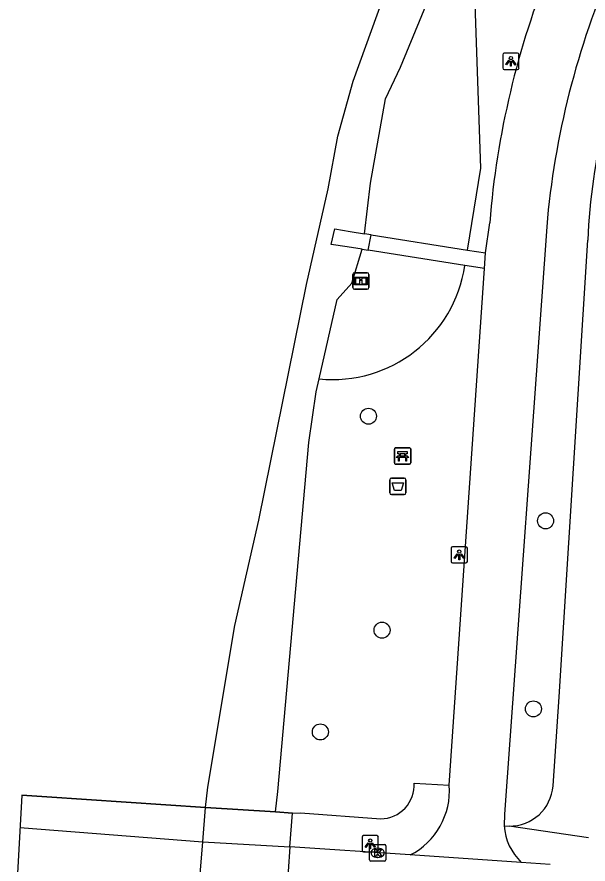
# Model space of a CAD drawing. Extents: x 159040 to 160094, y 381214 to 382518.
# Drawn here: x 159039.5 to 159074.4, y 381329.5 to 381381.3 of the extents above; entities that cross this region are included whole.
import ezdxf

# ---------------------------------------------------------------- set-up
doc = ezdxf.new("R2010")
doc.units = 0
for name, color, linetype in [('IMGEO_Afvalbak', 7, 'Continuous'), ('IMGEO_Bank', 7, 'Continuous'), ('IMGEO_Boom', 7, 'Continuous'), ('IMGEO_Dek', 7, 'Continuous'), ('IMGEO_Fietspad_gesloten', 7, 'Continuous'), ('IMGEO_Fietspad_open', 7, 'Continuous'), ('IMGEO_Groenvoorziening', 7, 'Continuous'), ('IMGEO_Hek', 7, 'Continuous'), ('IMGEO_Informatiebord', 7, 'Continuous'), ('IMGEO_Kolk', 7, 'Continuous'), ('IMGEO_Lichtpunt', 7, 'Continuous'), ('IMGEO_Terreindeel_gesloten', 7, 'Continuous'), ('IMGEO_Voetpad_gesloten', 7, 'Continuous'), ('IMGEO_Voetpad_open', 7, 'Continuous'), ('IMGEO_Waterloop', 7, 'Continuous')]:
    doc.layers.add(name, color=color, linetype=linetype)

msp = doc.modelspace()

# ---------------------------------------------------------------- linework, layer by layer
at = {"layer": 'IMGEO_Afvalbak'}
for p, q in [((159062.309, 381352.182), (159062.309, 381352.982)), ((159062.309, 381352.982), (159062.309, 381352.182)), ((159062.409, 381353.082), (159063.199, 381353.082)), ((159063.199, 381353.082), (159062.409, 381353.082)), ((159063.299, 381352.982), (159063.299, 381352.182)), ((159063.299, 381352.182), (159063.299, 381352.982)), ((159063.199, 381352.082), (159062.409, 381352.082)), ((159062.409, 381352.082), (159063.199, 381352.082))]:
    msp.add_line(p, q, dxfattribs=at)
msp.add_lwpolyline([(159062.452, 381352.796), (159063.156, 381352.796), (159063.007, 381352.326), (159062.601, 381352.326), (159062.452, 381352.796)], dxfattribs=at)
for centre, start, end in [((159062.409, 381352.982), 90, 180), ((159062.409, 381352.982), 90, 180), ((159063.199, 381352.982), 0, 90), ((159063.199, 381352.982), 360, 90), ((159062.409, 381352.182), 180, 270), ((159062.409, 381352.182), 180, 270), ((159063.199, 381352.182), 270, 0), ((159063.199, 381352.182), 270, 0)]:
    msp.add_arc(centre, 0.1, start, end, dxfattribs=at)
at = {"layer": 'IMGEO_Bank'}
for p, q in [((159062.592, 381354.016), (159062.592, 381354.857)), ((159062.592, 381354.857), (159062.592, 381354.016)), ((159062.667, 381354.941), (159063.508, 381354.941)), ((159063.508, 381354.941), (159062.667, 381354.941)), ((159063.592, 381354.866), (159063.592, 381354.025)), ((159063.592, 381354.025), (159063.592, 381354.866)), ((159063.289, 381354.339), (159062.896, 381354.339)), ((159062.901, 381354.447), (159062.901, 381354.553)), ((159062.945, 381354.553), (159062.945, 381354.447)), ((159063.233, 381354.559), (159062.951, 381354.559)), ((159062.951, 381354.441), (159063.233, 381354.441)), ((159063.239, 381354.447), (159063.239, 381354.553)), ((159063.283, 381354.553), (159063.283, 381354.447)), ((159063.517, 381353.941), (159062.676, 381353.941)), ((159062.676, 381353.941), (159063.517, 381353.941))]:
    msp.add_line(p, q, dxfattribs=at)
for points in [[(159062.895, 381354.559), (159062.809, 381354.559), (159062.809, 381354.72), (159063.372, 381354.72), (159063.372, 381354.559), (159063.289, 381354.559)], [(159062.839, 381354.339), (159062.697, 381354.339), (159062.809, 381354.441), (159062.895, 381354.441)], [(159062.889, 381354.332), (159062.889, 381354.125), (159062.846, 381354.125), (159062.846, 381354.332)], [(159063.289, 381354.441), (159063.372, 381354.441), (159063.484, 381354.339), (159063.345, 381354.339)], [(159063.339, 381354.332), (159063.339, 381354.125), (159063.295, 381354.125), (159063.295, 381354.332)]]:
    msp.add_lwpolyline(points, dxfattribs=at)
for centre, radius, start, end in [((159062.67, 381354.863), 0.0779, 92.4484, 184.2845), ((159062.67, 381354.863), 0.0779, 92.4484, 184.2845), ((159063.514, 381354.863), 0.0779, 2.4484, 94.2845), ((159063.514, 381354.863), 0.0779, 2.4484, 94.2845), ((159062.839, 381354.332), 0.00671, 2.8957, 87.1043), ((159062.896, 381354.332), 0.00671, 92.8957, 177.1043), ((159062.894, 381354.552), 0.00671, 2.8957, 87.1043), ((159062.894, 381354.448), 0.00671, 272.8957, 357.1043), ((159062.951, 381354.552), 0.00671, 92.8957, 177.1043), ((159062.951, 381354.448), 0.00671, 182.8957, 267.1043), ((159063.233, 381354.552), 0.00671, 2.8957, 87.1043), ((159063.233, 381354.448), 0.00671, 272.8957, 357.1043), ((159063.29, 381354.552), 0.00671, 92.8957, 177.1043), ((159063.29, 381354.448), 0.00671, 182.8957, 267.1043), ((159063.288, 381354.332), 0.00671, 2.8957, 87.1043), ((159063.345, 381354.332), 0.00671, 92.8957, 177.1043), ((159062.67, 381354.019), 0.0779, 182.4484, 274.2845), ((159062.67, 381354.019), 0.0779, 182.4484, 274.2845), ((159063.514, 381354.019), 0.0779, 272.4484, 4.2845), ((159063.514, 381354.019), 0.0779, 272.4484, 4.2845)]:
    msp.add_arc(centre, radius, start, end, dxfattribs=at)
at = {"layer": 'IMGEO_Boom'}
for centre in [(159061.011, 381356.866), (159071.836, 381350.477), (159061.838, 381343.799), (159071.09, 381338.988), (159058.068, 381337.582)]:
    msp.add_circle(centre, 0.489, dxfattribs=at)
at = {"layer": 'IMGEO_Dek'}
msp.add_lwpolyline([(159039.522, 381328.211), (159040.528, 381328.139), (159050.61, 381327.415), (159050.884, 381330.878), (159051.05, 381332.975), (159041.35, 381333.612), (159039.813, 381333.713)], close=True, dxfattribs=at)
at = {"layer": 'IMGEO_Fietspad_gesloten'}
for points in [[(159068.167, 381366.836), (159068.42, 381368.679)], [(159071.904, 381368.434), (159069.324, 381332.557), (159069.301, 381331.851)], [(159068.098, 381365.89), (159068.167, 381366.836)], [(159065.952, 381334.323), (159068.098, 381365.89)], [(159056.213, 381330.56), (159056.002, 381327.557)], [(159063.558, 381330.068), (159056.213, 381330.56)], [(159070.351, 381329.619), (159063.558, 381330.068)], [(159072.11, 381329.478), (159070.351, 381329.619)]]:
    msp.add_lwpolyline(points, dxfattribs=at)
for centre, radius, start, end in [((159121.083, 381364.46), 52.832, 157.8421, 175.4196), ((159123.078, 381364.014), 51.365, 156.4906, 175.0631), ((159061.54, 381334.004), 4.424, 297.1428, 4.1302), ((159072.715, 381332.094), 3.423, 184.0727, 226.3148)]:
    msp.add_arc(centre, radius, start, end, dxfattribs=at)
at = {"layer": 'IMGEO_Fietspad_open'}
for points in [[(159039.709, 381331.74), (159050.884, 381330.878)], [(159050.61, 381327.415), (159050.884, 381330.878)], [(159050.884, 381330.878), (159056.213, 381330.56)]]:
    msp.add_lwpolyline(points, dxfattribs=at)
at = {"layer": 'IMGEO_Groenvoorziening'}
for points in [[(159060.769, 381368.014), (159061.134, 381371.1), (159062.061, 381376.243), (159062.963, 381378.182), (159064.666, 381382.303), (159065.941, 381384.911), (159066.263, 381387.851), (159066.268, 381387.878)], [(159067.06, 381367.012), (159067.888, 381372.025), (159067.383, 381386.198), (159066.268, 381387.878)], [(159061.177, 381367.949), (159060.769, 381368.014)], [(159058.001, 381359.148), (159059.097, 381363.989), (159059.989, 381364.984), (159060.622, 381367.061)], [(159060.622, 381367.061), (159060.992, 381367.003)], [(159055.322, 381332.694), (159055.461, 381333.954), (159057.372, 381355.252), (159057.82, 381358.348), (159058.001, 381359.148)]]:
    msp.add_lwpolyline(points, dxfattribs=at)
msp.add_arc((159058.816, 381367.287), 8.18, 264.2801, 351.4931, dxfattribs=at)
at = {"layer": 'IMGEO_Hek'}
for points in [[(159039.813, 381333.713), (159041.35, 381333.612)], [(159041.35, 381333.612), (159051.05, 381332.975)], [(159055.322, 381332.694), (159051.05, 381332.975)], [(159056.358, 381332.626), (159055.322, 381332.694)]]:
    msp.add_lwpolyline(points, dxfattribs=at)
at = {"layer": 'IMGEO_Informatiebord'}
for p, q in [((159060.049, 381364.723), (159060.049, 381365.523)), ((159060.049, 381365.523), (159060.049, 381364.723)), ((159060.149, 381365.623), (159060.939, 381365.623)), ((159060.939, 381365.623), (159060.149, 381365.623)), ((159061.039, 381365.523), (159061.039, 381364.723)), ((159061.039, 381364.723), (159061.039, 381365.523)), ((159060.939, 381364.623), (159060.149, 381364.623)), ((159060.149, 381364.623), (159060.939, 381364.623))]:
    msp.add_line(p, q, dxfattribs=at)
for points in [[(159060.15, 381365.355), (159060.938, 381365.355), (159060.938, 381364.891), (159060.15, 381364.891), (159060.15, 381365.355)], [(159060.215, 381365.29), (159060.215, 381364.956), (159060.49, 381364.956), (159060.491, 381365.169), (159060.595, 381365.17), (159060.596, 381364.956), (159060.873, 381364.956), (159060.873, 381365.29), (159060.597, 381365.29), (159060.597, 381365.21), (159060.491, 381365.21), (159060.491, 381365.29), (159060.215, 381365.29)]]:
    msp.add_lwpolyline(points, dxfattribs=at)
for centre, start, end in [((159060.149, 381365.523), 90, 180), ((159060.149, 381365.523), 90, 180), ((159060.939, 381365.523), 0, 90), ((159060.939, 381365.523), 360, 90), ((159060.149, 381364.723), 180, 270), ((159060.149, 381364.723), 180, 270), ((159060.939, 381364.723), 270, 0), ((159060.939, 381364.723), 270, 0)]:
    msp.add_arc(centre, 0.1, start, end, dxfattribs=at)
at = {"layer": 'IMGEO_Kolk'}
for p, q in [((159061.071, 381329.774), (159061.071, 381330.626)), ((159061.146, 381330.7), (159061.998, 381330.7)), ((159061.559, 381330.48), (159061.584, 381330.48)), ((159062.072, 381330.626), (159062.072, 381329.774)), ((159061.582, 381329.92), (159061.557, 381329.92)), ((159061.998, 381329.7), (159061.146, 381329.7))]:
    msp.add_line(p, q, dxfattribs=at)
for points in [[(159061.071, 381329.774), (159061.071, 381330.626)], [(159061.146, 381330.7), (159061.998, 381330.7)], [(159061.392, 381330.4), (159061.515, 381330.4), (159061.515, 381330.249), (159061.645, 381330.4), (159061.809, 381330.4), (159061.663, 381330.249), (159061.816, 381330), (159061.664, 381330), (159061.579, 381330.164), (159061.515, 381330.097), (159061.515, 381330), (159061.392, 381330), (159061.392, 381330.4)], [(159062.072, 381330.626), (159062.072, 381329.774)], [(159061.998, 381329.7), (159061.146, 381329.7)]]:
    msp.add_lwpolyline(points, dxfattribs=at)
for centre, start, end in [((159061.148, 381330.624), 91.552, 178.448), ((159061.148, 381330.624), 91.552, 178.448), ((159061.996, 381330.624), 1.552, 88.448), ((159061.996, 381330.624), 1.552, 88.448), ((159061.148, 381329.776), 181.552, 268.448), ((159061.148, 381329.776), 181.552, 268.448), ((159061.996, 381329.776), 271.552, 358.448), ((159061.996, 381329.776), 271.552, 358.448)]:
    msp.add_arc(centre, 0.0765, start, end, dxfattribs=at)
for centre, major_axis, ratio, start_param, end_param in [((159061.558, 381330.2), (-0.387, 0.002), 0.722429, 4.712389, 7.853982), ((159061.583, 381330.2), (-0.39, 0.002), 0.717154, 1.570796, 4.712389)]:
    msp.add_ellipse(centre, major_axis=major_axis, ratio=ratio, start_param=start_param, end_param=end_param, dxfattribs=at)
at = {"layer": 'IMGEO_Lichtpunt'}
for p, q in [((159070.117, 381379.038), (159069.309, 381379.038)), ((159070.117, 381379.038), (159069.309, 381379.038)), ((159069.215, 381378.943), (159069.215, 381378.136)), ((159069.215, 381378.943), (159069.215, 381378.136)), ((159070.211, 381378.136), (159070.211, 381378.943)), ((159070.211, 381378.136), (159070.211, 381378.943)), ((159069.309, 381378.042), (159070.117, 381378.042)), ((159069.309, 381378.042), (159070.117, 381378.042)), ((159066.062, 381348.803), (159066.062, 381347.996)), ((159066.062, 381348.803), (159066.062, 381347.996)), ((159066.964, 381348.898), (159066.156, 381348.898)), ((159066.964, 381348.898), (159066.156, 381348.898)), ((159067.058, 381347.996), (159067.058, 381348.803)), ((159067.058, 381347.996), (159067.058, 381348.803)), ((159066.156, 381347.902), (159066.964, 381347.902)), ((159066.156, 381347.902), (159066.964, 381347.902)), ((159060.617, 381331.155), (159060.617, 381330.348)), ((159060.617, 381331.155), (159060.617, 381330.348)), ((159061.519, 381331.25), (159060.711, 381331.25)), ((159061.519, 381331.25), (159060.711, 381331.25)), ((159061.613, 381330.348), (159061.613, 381331.155)), ((159061.613, 381330.348), (159061.613, 381331.155)), ((159060.711, 381330.254), (159061.519, 381330.254)), ((159060.711, 381330.254), (159061.519, 381330.254))]:
    msp.add_line(p, q, dxfattribs=at)
for points in [[(159069.589, 381378.607), (159069.628, 381378.579), (159069.44, 381378.317), (159069.402, 381378.344), (159069.589, 381378.607)], [(159069.691, 381378.559), (159069.738, 381378.559), (159069.738, 381378.237), (159069.691, 381378.237), (159069.691, 381378.559)], [(159069.801, 381378.579), (159069.839, 381378.606), (159070.026, 381378.344), (159069.987, 381378.316), (159069.801, 381378.579)], [(159066.436, 381348.467), (159066.475, 381348.439), (159066.287, 381348.177), (159066.249, 381348.204), (159066.436, 381348.467)], [(159066.648, 381348.439), (159066.686, 381348.466), (159066.873, 381348.204), (159066.834, 381348.176), (159066.648, 381348.439)], [(159066.538, 381348.419), (159066.585, 381348.419), (159066.585, 381348.097), (159066.538, 381348.097), (159066.538, 381348.419)], [(159060.991, 381330.819), (159061.03, 381330.791), (159060.842, 381330.529), (159060.804, 381330.556), (159060.991, 381330.819)], [(159061.093, 381330.771), (159061.14, 381330.771), (159061.14, 381330.449), (159061.093, 381330.449), (159061.093, 381330.771)], [(159061.203, 381330.791), (159061.241, 381330.818), (159061.428, 381330.556), (159061.389, 381330.528), (159061.203, 381330.791)]]:
    msp.add_lwpolyline(points, dxfattribs=at)
for centre in [(159069.714, 381378.741), (159066.561, 381348.601), (159061.116, 381330.953)]:
    msp.add_circle(centre, 0.0994, dxfattribs=at)
for centre, start, end in [((159069.309, 381378.943), 90, 180), ((159069.309, 381378.943), 90, 180), ((159070.117, 381378.943), 0, 90), ((159070.117, 381378.943), 0, 90), ((159069.309, 381378.136), 180, 270), ((159069.309, 381378.136), 180, 270), ((159070.117, 381378.136), 270, 0), ((159070.117, 381378.136), 270, 360), ((159066.156, 381348.803), 90, 180), ((159066.156, 381348.803), 90, 180), ((159066.964, 381348.803), 0, 90), ((159066.964, 381348.803), 0, 90), ((159066.156, 381347.996), 180, 270), ((159066.156, 381347.996), 180, 270), ((159066.964, 381347.996), 270, 0), ((159066.964, 381347.996), 270, 360), ((159060.711, 381331.155), 90, 180), ((159060.711, 381331.155), 90, 180), ((159061.519, 381331.155), 0, 90), ((159061.519, 381331.155), 0, 90), ((159060.711, 381330.348), 180, 270), ((159060.711, 381330.348), 180, 270), ((159061.519, 381330.348), 270, 0), ((159061.519, 381330.348), 270, 360)]:
    msp.add_arc(centre, 0.0946, start, end, dxfattribs=at)
at = {"layer": 'IMGEO_Terreindeel_gesloten'}
msp.add_lwpolyline([(159060.622, 381367.061), (159059.71, 381367.204), (159058.729, 381367.358), (159058.951, 381368.304), (159059.888, 381368.155), (159060.769, 381368.014)], dxfattribs=at)
at = {"layer": 'IMGEO_Voetpad_gesloten'}
for points in [[(159072.29, 381334.289), (159072.669, 381339.724), (159074.41, 381367.608)], [(159074.457, 381331.106), (159069.604, 381331.83)]]:
    msp.add_lwpolyline(points, dxfattribs=at)
for centre, radius, start, end in [((159115.718, 381365.65), 41.355, 156.4499, 177.2858), ((159069.638, 381334.49), 2.66, 269.2754, 355.672)]:
    msp.add_arc(centre, radius, start, end, dxfattribs=at)
at = {"layer": 'IMGEO_Voetpad_open'}
for points in [[(159060.992, 381367.003), (159061.177, 381367.949)], [(159061.177, 381367.949), (159067.06, 381367.012)], [(159066.906, 381366.077), (159060.992, 381367.003)], [(159067.06, 381367.012), (159068.167, 381366.836)], [(159068.098, 381365.89), (159066.906, 381366.077)], [(159063.802, 381334.463), (159065.952, 381334.323)], [(159050.884, 381330.878), (159051.05, 381332.975)], [(159051.05, 381332.975), (159055.322, 381332.694)], [(159055.322, 381332.694), (159056.358, 381332.626)], [(159056.213, 381330.56), (159056.358, 381332.626)], [(159056.358, 381332.626), (159056.852, 381332.641), (159061.759, 381332.278)], [(159069.301, 381331.851), (159069.604, 381331.83)]]:
    msp.add_lwpolyline(points, dxfattribs=at)
msp.add_arc((159061.745, 381334.339), 2.061, 270.3899, 3.4573, dxfattribs=at)
at = {"layer": 'IMGEO_Waterloop'}
msp.add_lwpolyline([(159051.05, 381332.975), (159051.187, 381334.218), (159052.846, 381344.09), (159054.307, 381350.518), (159057.228, 381364.908), (159058.543, 381370.752), (159059.128, 381373.966), (159060.077, 381377.326), (159061.976, 381382.585), (159063.583, 381387.699), (159065.629, 381393.542), (159067.82, 381399.094), (159068.55, 381401.358), (159068.77, 381405.887), (159072.448, 381415.121)], dxfattribs=at)

doc.saveas('drawing.dxf')
